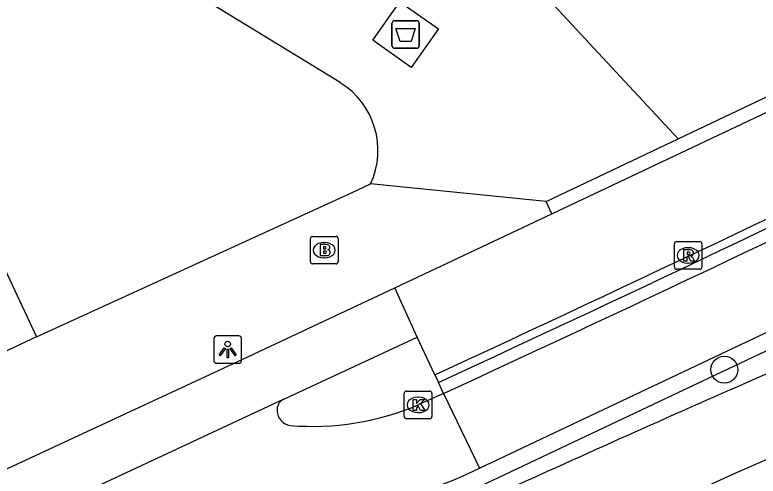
# Model space of a CAD drawing. Extents: x 158352 to 159489, y 383828 to 384597.
# Drawn here: x 159066.03 to 159093.01, y 383932.8 to 383949.52 of the extents above; entities that cross this region are included whole.
import ezdxf

# ---------------------------------------------------------------- set-up
doc = ezdxf.new("R2010")
doc.units = 0
for name, color, linetype in [('IMGEO_Afval_apart_plaats', 7, 'Continuous'), ('IMGEO_Boom', 7, 'Continuous'), ('IMGEO_Brandkraan', 7, 'Continuous'), ('IMGEO_Fietspad_gesloten', 7, 'Continuous'), ('IMGEO_Haag', 7, 'Continuous'), ('IMGEO_Kolk', 7, 'Continuous'), ('IMGEO_Lichtpunt', 7, 'Continuous'), ('IMGEO_Pand', 7, 'Continuous'), ('IMGEO_Rijbaan_lokaal_open', 7, 'Continuous'), ('IMGEO_Rijbaan_regionaal_gesloten', 7, 'Continuous'), ('IMGEO_Rioolput', 7, 'Continuous'), ('IMGEO_Verkeerseiland_open', 7, 'Continuous'), ('IMGEO_Voetpad_gesloten', 7, 'Continuous'), ('IMGEO_Voetpad_open', 7, 'Continuous')]:
    doc.layers.add(name, color=color, linetype=linetype)

msp = doc.modelspace()

# ---------------------------------------------------------------- linework, layer by layer
at = {"layer": 'IMGEO_Afval_apart_plaats'}
for p, q in [((159079.719, 383948.409), (159079.719, 383949.209)), ((159079.719, 383949.209), (159079.719, 383948.409)), ((159079.819, 383949.309), (159080.609, 383949.309)), ((159080.609, 383949.309), (159079.819, 383949.309)), ((159080.709, 383949.209), (159080.709, 383948.409)), ((159080.709, 383948.409), (159080.709, 383949.209)), ((159080.609, 383948.309), (159079.819, 383948.309)), ((159079.819, 383948.309), (159080.609, 383948.309))]:
    msp.add_line(p, q, dxfattribs=at)
msp.add_lwpolyline([(159079.862, 383949.023), (159080.566, 383949.023), (159080.417, 383948.553), (159080.011, 383948.553), (159079.862, 383949.023)], dxfattribs=at)
for centre, start, end in [((159079.819, 383949.209), 90, 180), ((159079.819, 383949.209), 90, 180), ((159080.609, 383949.209), 0, 90), ((159080.609, 383949.209), 360, 90), ((159079.819, 383948.409), 180, 270), ((159079.819, 383948.409), 180, 270), ((159080.609, 383948.409), 270, 0), ((159080.609, 383948.409), 270, 0)]:
    msp.add_arc(centre, 0.1, start, end, dxfattribs=at)
at = {"layer": 'IMGEO_Boom'}
msp.add_circle((159091.783, 383936.657), 0.489, dxfattribs=at)
at = {"layer": 'IMGEO_Brandkraan'}
for p, q in [((159076.761, 383940.565), (159076.761, 383941.417)), ((159076.836, 383941.491), (159077.688, 383941.491)), ((159077.249, 383941.271), (159077.274, 383941.271)), ((159077.762, 383941.417), (159077.762, 383940.565)), ((159077.272, 383940.711), (159077.247, 383940.711)), ((159077.688, 383940.491), (159076.836, 383940.491))]:
    msp.add_line(p, q, dxfattribs=at)
for points in [[(159076.761, 383940.565), (159076.761, 383941.417)], [(159076.836, 383941.491), (159077.688, 383941.491)], [(159077.762, 383941.417), (159077.762, 383940.565)], [(159077.109, 383941.191), (159077.109, 383940.791), (159077.322, 383940.791)], [(159077.34, 383941.191), (159077.109, 383941.191)], [(159077.288, 383941.11), (159077.234, 383941.11), (159077.234, 383941.034)], [(159077.234, 383941.034), (159077.287, 383941.034)], [(159077.296, 383940.958), (159077.234, 383940.958), (159077.234, 383940.877)], [(159077.234, 383940.877), (159077.296, 383940.877)], [(159077.688, 383940.491), (159076.836, 383940.491)]]:
    msp.add_lwpolyline(points, dxfattribs=at)
for centre, radius, start, end in [((159076.838, 383941.415), 0.0765, 91.552, 178.448), ((159076.838, 383941.415), 0.0765, 91.552, 178.448), ((159077.686, 383941.415), 0.0765, 1.552, 88.448), ((159077.686, 383941.415), 0.0765, 1.552, 88.448), ((159077.289, 383941.072), 0.0379, 267.8285, 90.9355), ((159077.344, 383941.046), 0.145, 59.4692, 91.5367), ((159077.369, 383941.093), 0.0922, 285.5137, 58.1501), ((159077.374, 383940.901), 0.105, 301.3115, 78.989), ((159077.297, 383940.917), 0.0404, 269.8759, 90.5077), ((159077.328, 383941.042), 0.251, 268.6676, 293.5347), ((159076.838, 383940.567), 0.0765, 181.552, 268.448), ((159076.838, 383940.567), 0.0765, 181.552, 268.448), ((159077.686, 383940.567), 0.0765, 271.552, 358.448), ((159077.686, 383940.567), 0.0765, 271.552, 358.448)]:
    msp.add_arc(centre, radius, start, end, dxfattribs=at)
for centre, major_axis, ratio, start_param, end_param in [((159077.248, 383940.991), (-0.387, 0.002), 0.722429, 4.712389, 7.853982), ((159077.273, 383940.991), (-0.39, 0.002), 0.717154, 1.570796, 4.712389)]:
    msp.add_ellipse(centre, major_axis=major_axis, ratio=ratio, start_param=start_param, end_param=end_param, dxfattribs=at)
at = {"layer": 'IMGEO_Fietspad_gesloten'}
for points in [[(159085.525, 383942.307), (159095.116, 383946.845)], [(159079.821, 383939.628), (159085.525, 383942.307)], [(159055.497, 383928.303), (159061.826, 383931.249), (159074.308, 383937.038), (159079.821, 383939.628)], [(159080.638, 383937.84), (159079.821, 383939.628)], [(159075.768, 383935.579), (159080.638, 383937.84)], [(159081.272, 383936.466), (159080.638, 383937.84)]]:
    msp.add_lwpolyline(points, dxfattribs=at)
msp.add_arc((158605.342, 384966.195), 1134.394, 294.805887, 296.020632, dxfattribs=at)
at = {"layer": 'IMGEO_Haag'}
msp.add_lwpolyline([(159075.634, 383931.062), (159076.704, 383931.02), (159077.797, 383931.061), (159078.884, 383931.185), (159079.958, 383931.391), (159081.013, 383931.679), (159082.037, 383932.044), (159082.522, 383932.248), (159083.15, 383932.545), (159102.708, 383941.782), (159109.671, 383945.276), (159116.585, 383948.835), (159116.748, 383948.92)], dxfattribs=at)
at = {"layer": 'IMGEO_Kolk'}
for p, q in [((159080.242, 383935.879), (159081.094, 383935.879)), ((159080.167, 383934.953), (159080.167, 383935.805)), ((159080.655, 383935.659), (159080.68, 383935.659)), ((159081.168, 383935.805), (159081.168, 383934.953)), ((159080.678, 383935.099), (159080.653, 383935.099)), ((159081.094, 383934.879), (159080.242, 383934.879))]:
    msp.add_line(p, q, dxfattribs=at)
for points in [[(159080.242, 383935.879), (159081.094, 383935.879)], [(159080.167, 383934.953), (159080.167, 383935.805)], [(159081.168, 383935.805), (159081.168, 383934.953)], [(159080.488, 383935.579), (159080.611, 383935.579), (159080.611, 383935.428), (159080.741, 383935.579), (159080.905, 383935.579), (159080.759, 383935.428), (159080.912, 383935.179), (159080.76, 383935.179), (159080.675, 383935.343), (159080.611, 383935.276), (159080.611, 383935.179), (159080.488, 383935.179), (159080.488, 383935.579)], [(159081.094, 383934.879), (159080.242, 383934.879)]]:
    msp.add_lwpolyline(points, dxfattribs=at)
for centre, start, end in [((159080.244, 383935.803), 91.552, 178.448), ((159080.244, 383935.803), 91.552, 178.448), ((159081.092, 383935.803), 1.552, 88.448), ((159081.092, 383935.803), 1.552, 88.448), ((159080.244, 383934.955), 181.552, 268.448), ((159080.244, 383934.955), 181.552, 268.448), ((159081.092, 383934.955), 271.552, 358.448), ((159081.092, 383934.955), 271.552, 358.448)]:
    msp.add_arc(centre, 0.0765, start, end, dxfattribs=at)
for centre, major_axis, ratio, start_param, end_param in [((159080.654, 383935.379), (-0.387, 0.002), 0.722429, 4.712389, 7.853982), ((159080.679, 383935.379), (-0.39, 0.002), 0.717154, 1.570796, 4.712389)]:
    msp.add_ellipse(centre, major_axis=major_axis, ratio=ratio, start_param=start_param, end_param=end_param, dxfattribs=at)
at = {"layer": 'IMGEO_Lichtpunt'}
for p, q in [((159073.259, 383937.789), (159073.259, 383936.982)), ((159073.259, 383937.789), (159073.259, 383936.982)), ((159074.161, 383937.884), (159073.353, 383937.884)), ((159074.161, 383937.884), (159073.353, 383937.884)), ((159074.255, 383936.982), (159074.255, 383937.789)), ((159074.255, 383936.982), (159074.255, 383937.789)), ((159073.353, 383936.888), (159074.161, 383936.888)), ((159073.353, 383936.888), (159074.161, 383936.888))]:
    msp.add_line(p, q, dxfattribs=at)
for points in [[(159073.633, 383937.453), (159073.672, 383937.425), (159073.484, 383937.163), (159073.446, 383937.19), (159073.633, 383937.453)], [(159073.735, 383937.405), (159073.782, 383937.405), (159073.782, 383937.083), (159073.735, 383937.083), (159073.735, 383937.405)], [(159073.845, 383937.425), (159073.883, 383937.452), (159074.07, 383937.19), (159074.031, 383937.162), (159073.845, 383937.425)]]:
    msp.add_lwpolyline(points, dxfattribs=at)
msp.add_circle((159073.758, 383937.587), 0.0994, dxfattribs=at)
for centre, start, end in [((159073.353, 383937.789), 90, 180), ((159073.353, 383937.789), 90, 180), ((159074.161, 383937.789), 0, 90), ((159074.161, 383937.789), 0, 90), ((159073.353, 383936.982), 180, 270), ((159073.353, 383936.982), 180, 270), ((159074.161, 383936.982), 270, 0), ((159074.161, 383936.982), 270, 360)]:
    msp.add_arc(centre, 0.0946, start, end, dxfattribs=at)
at = {"layer": 'IMGEO_Pand'}
for points in [[(159044.205, 383940.528), (159057.262, 383946.636), (159061.709, 383948.723), (159066.812, 383937.845)], [(159066.812, 383937.845), (159062.739, 383935.934)]]:
    msp.add_lwpolyline(points, dxfattribs=at)
at = {"layer": 'IMGEO_Rijbaan_lokaal_open'}
for points in [[(159082.891, 383933.086), (159102.458, 383942.327), (159116.471, 383949.452)], [(159081.592, 383935.798), (159080.669, 383935.378)], [(159081.592, 383935.798), (159082.891, 383933.086)], [(159075.768, 383935.579), (159060.71, 383928.546), (159027.469, 383912.965), (159000, 383900.042), (158975.95, 383888.727)], [(159082.277, 383932.796), (159082.891, 383933.086)]]:
    msp.add_lwpolyline(points, dxfattribs=at)
for centre, radius, start, end in [((158694.716, 384777.928), 926.745, 294.674142, 296.161411), ((159075.973, 383935.209), 0.423, 119.0625, 186.1626), ((159076.835, 383944.444), 9.844, 265.295, 292.9202), ((159076.105, 383935.181), 0.552, 181.7517, 261.9834), ((159076.72, 383945.348), 13.727, 265.5629, 293.8807)]:
    msp.add_arc(centre, radius, start, end, dxfattribs=at)
at = {"layer": 'IMGEO_Rijbaan_regionaal_gesloten'}
msp.add_lwpolyline([(159205.85, 383975.797), (159202.97, 383974.661), (159196.822, 383972.81), (159192.782, 383971.541), (159185.178, 383969.076), (159177.597, 383966.534), (159166.881, 383962.821), (159156.981, 383959.13), (159146.161, 383954.982), (159118.775, 383944.025), (159111.311, 383941.012), (159103.717, 383937.859), (159096.157, 383934.635), (159092.077, 383932.858), (159084.637, 383929.44)], dxfattribs=at)
for centre, radius, start, end in [((159416.982, 383193.55), 810.391, 112.116276, 113.599521), ((159390.568, 383257.15), 741.537, 113.696644, 114.472746)]:
    msp.add_arc(centre, radius, start, end, dxfattribs=at)
at = {"layer": 'IMGEO_Rioolput'}
for p, q in [((159090.043, 383941.299), (159090.895, 383941.299)), ((159089.968, 383940.373), (159089.968, 383941.225)), ((159090.456, 383941.079), (159090.481, 383941.079)), ((159090.969, 383941.225), (159090.969, 383940.373)), ((159090.479, 383940.519), (159090.454, 383940.519)), ((159090.895, 383940.299), (159090.043, 383940.299))]:
    msp.add_line(p, q, dxfattribs=at)
for points in [[(159090.043, 383941.299), (159090.895, 383941.299)], [(159089.968, 383940.373), (159089.968, 383941.225)], [(159090.557, 383940.997), (159090.305, 383940.999), (159090.305, 383940.599)], [(159090.969, 383941.225), (159090.969, 383940.373)], [(159090.305, 383940.599), (159090.429, 383940.599), (159090.429, 383940.761), (159090.44, 383940.761)], [(159090.483, 383940.918), (159090.429, 383940.918), (159090.429, 383940.837)], [(159090.429, 383940.837), (159090.481, 383940.837)], [(159090.487, 383940.732), (159090.558, 383940.599), (159090.698, 383940.599), (159090.633, 383940.725)], [(159090.895, 383940.299), (159090.043, 383940.299)]]:
    msp.add_lwpolyline(points, dxfattribs=at)
for centre, radius, start, end in [((159090.045, 383941.223), 0.0765, 91.552, 178.448), ((159090.045, 383941.223), 0.0765, 91.552, 178.448), ((159090.893, 383941.223), 0.0765, 1.552, 88.448), ((159090.893, 383941.223), 0.0765, 1.552, 88.448), ((159090.556, 383940.887), 0.109, 350.3612, 89.416), ((159090.439, 383940.708), 0.0533, 26.0293, 88.6989), ((159090.465, 383941.026), 0.19, 274.7715, 282.9687), ((159090.489, 383940.822), 0.0964, 77.0061, 93.1865), ((159090.503, 383940.879), 0.0378, 276.6634, 79.6772), ((159090.554, 383940.887), 0.112, 277.5842, 350.9817), ((159090.538, 383940.672), 0.108, 29.5134, 73.7905), ((159090.045, 383940.375), 0.0765, 181.552, 268.448), ((159090.045, 383940.375), 0.0765, 181.552, 268.448), ((159090.893, 383940.375), 0.0765, 271.552, 358.448), ((159090.893, 383940.375), 0.0765, 271.552, 358.448)]:
    msp.add_arc(centre, radius, start, end, dxfattribs=at)
for centre, major_axis, ratio, start_param, end_param in [((159090.455, 383940.799), (-0.387, 0.002), 0.722429, 4.712389, 7.853982), ((159090.48, 383940.799), (-0.39, 0.002), 0.717154, 1.570796, 4.712389)]:
    msp.add_ellipse(centre, major_axis=major_axis, ratio=ratio, start_param=start_param, end_param=end_param, dxfattribs=at)
at = {"layer": 'IMGEO_Verkeerseiland_open'}
msp.add_lwpolyline([(159081.272, 383936.466), (159081.405, 383936.196)], dxfattribs=at)
at = {"layer": 'IMGEO_Voetpad_gesloten'}
msp.add_lwpolyline([(159080.007, 383949.999), (159081.405, 383949.011), (159080.421, 383947.618), (159079.023, 383948.606), (159080.007, 383949.999)], dxfattribs=at)
at = {"layer": 'IMGEO_Voetpad_open'}
for points in [[(159077.838, 383947.064), (159071.597, 383950.894), (159064.335, 383954.998), (159014.965, 383981.725)], [(159083.992, 383951.603), (159090.108, 383945.027)], [(159090.108, 383945.027), (159094.903, 383947.296)], [(159085.312, 383942.758), (159090.108, 383945.027)], [(159066.812, 383937.845), (159078.246, 383943.072), (159078.943, 383943.391)], [(159085.312, 383942.758), (159078.943, 383943.391)], [(159085.525, 383942.307), (159085.312, 383942.758)], [(159081.592, 383935.798), (159081.405, 383936.196)]]:
    msp.add_lwpolyline(points, dxfattribs=at)
for centre, radius, start, end in [((159076.329, 383944.607), 2.883, 335.0403, 58.4469), ((158714.959, 384732.93), 876.965, 294.699373, 296.267148)]:
    msp.add_arc(centre, radius, start, end, dxfattribs=at)

doc.saveas('drawing.dxf')
